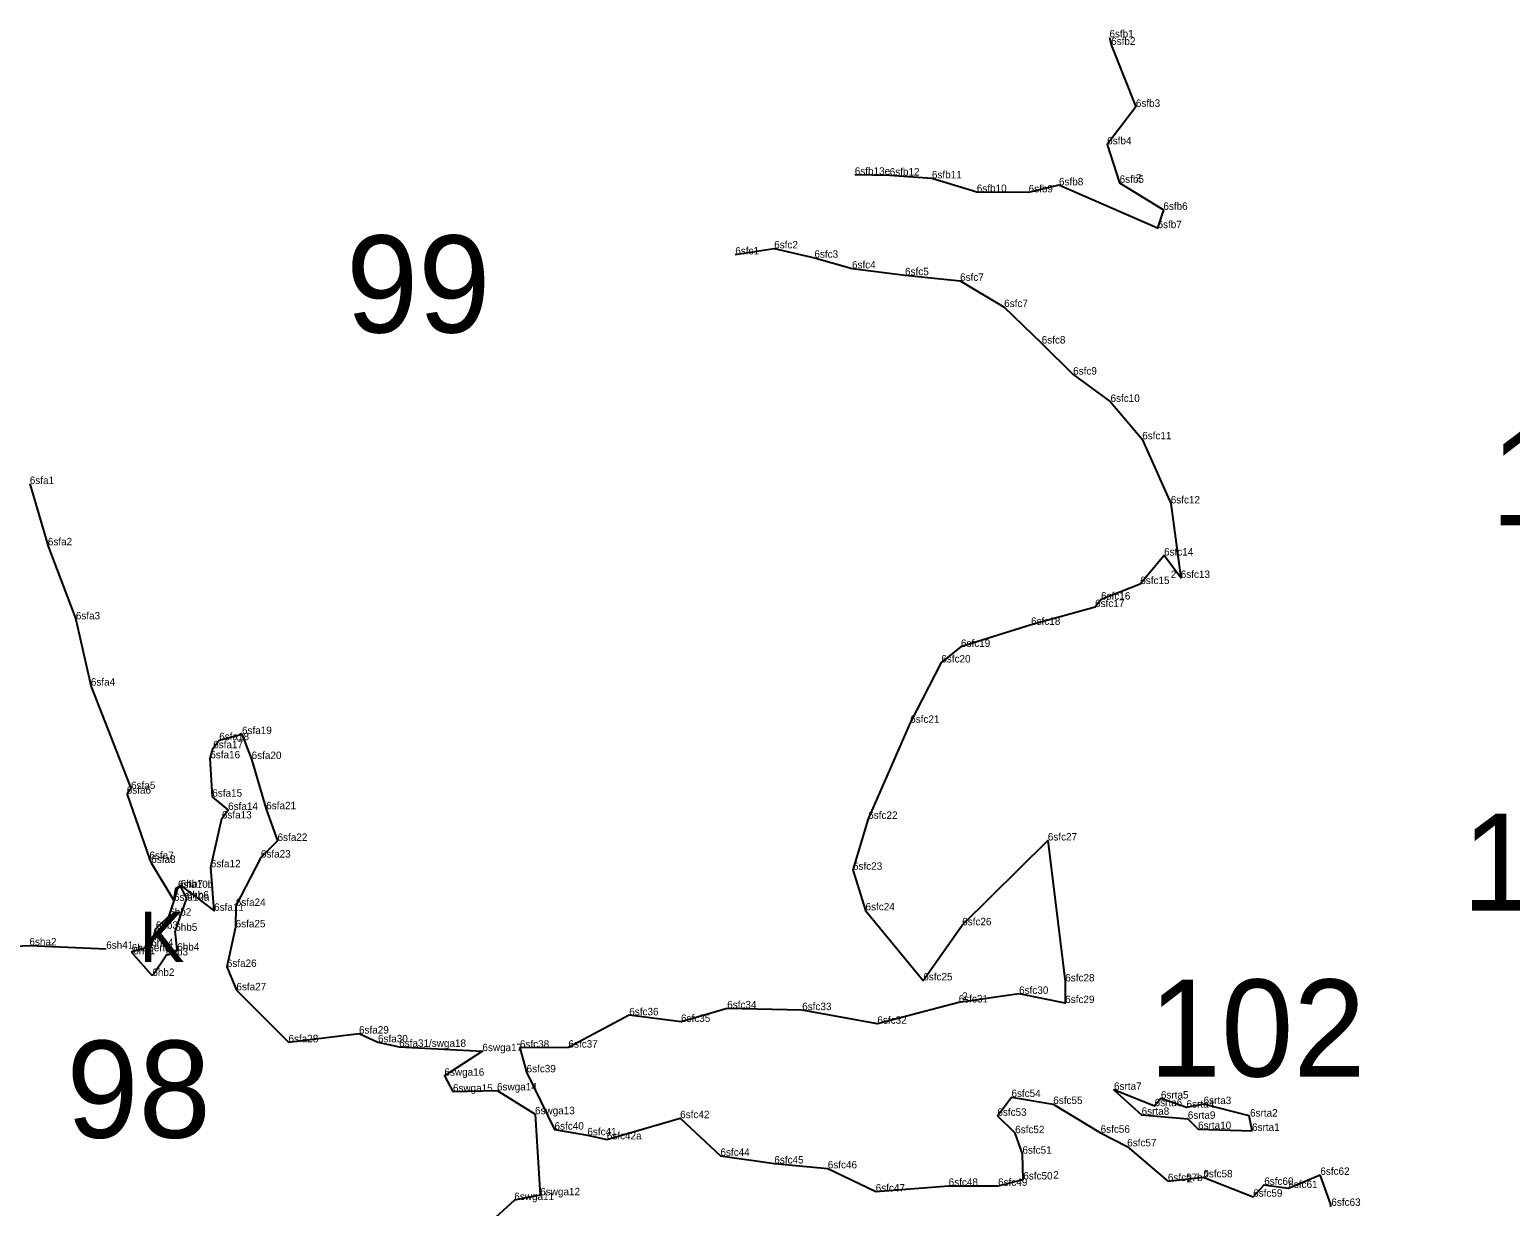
# Model space of a CAD drawing. Extents: x 2072529 to 2268796, y 436423 to 470406.
# Drawn here: x 2137758 to 2138755, y 443469 to 444261 of the extents above; entities that cross this region are included whole.
import ezdxf

# ---------------------------------------------------------------- set-up
doc = ezdxf.new("R2010")
doc.units = 0
for name, color, linetype in [('Default', 7, 'Continuous'), ('Exist Environmental Wetland Boundary', 7, 'Continuous'), ('Exist Environmental Wetland Boundary Cogo Comment', 7, 'Continuous'), ('Exist Hydro Jurisdictional Stream or Body of Water NEU Mitigable', 7, 'Continuous'), ('Exist Hydro Jurisdictional Stream or Body of Water NEU Mitigable Cogo Comment', 7, 'Continuous'), ('Exist Hydro Swamp or Marsh', 7, 'Continuous'), ('Old_Level_20', 7, 'Continuous')]:
    doc.layers.add(name, color=color, linetype=linetype)

msp = doc.modelspace()

# ---------------------------------------------------------------- linework, layer by layer
at = {"layer": 'Exist Environmental Wetland Boundary'}
for p, q in [((2137856.52, 443654.41), (2137864.05, 443675.56)), ((2137857.72, 443641.6), (2137856.46, 443653.97)), ((2137850.45, 443637.7), (2137857.12, 443640.58)), ((2137828.12, 443638.38), (2137840.17, 443624.79)), ((2137841.75, 443624.9), (2137850.02, 443637.34))]:
    msp.add_line(p, q, dxfattribs=at)
for points in [[(2137828.12, 443638.38), (2137828.12, 443638.38), (2137827.18, 443640.34), (2137840.29, 443643.8), (2137843.38, 443655.55), (2137852.37, 443664.35), (2137855.64, 443674.38), (2137858.27, 443682.97)], [(2137864, 443676.35), (2137859.89, 443684.22), (2137858.27, 443682.97)]]:
    msp.add_lwpolyline(points, dxfattribs=at)
for centre, start, end in [((2137863.11, 443675.89), 340.39303, 27.55874), ((2137857.46, 443654.07), 160.39303, 185.77787), ((2137856.72, 443641.5), 293.37922, 5.77787), ((2137850.85, 443636.78), 113.37922, 146.39547), ((2137840.92, 443625.45), 221.54335, 326.39547)]:
    msp.add_arc(centre, 1, start, end, dxfattribs=at)
at = {"layer": 'Exist Hydro Jurisdictional Stream or Body of Water NEU Mitigable'}
for p, q in [((2137758.52, 443955.01), (2137770.66, 443913.77)), ((2137770.68, 443913.69), (2137789.49, 443863.92)), ((2137789.53, 443863.78), (2137799.61, 443819.33)), ((2137799.66, 443819.19), (2137826.47, 443750.24)), ((2137826.28, 443749.21), (2137824.21, 443746.94)), ((2137824.01, 443745.93), (2137839.06, 443702.59)), ((2137839.1, 443702.49), (2137840.33, 443699.87)), ((2138634.53, 443469.91), (2138627.42, 443489.86)), ((2138634.53, 443469.91), (2138627.42, 443489.86)), ((2138634.53, 443469.91), (2138627.42, 443489.86))]:
    msp.add_line(p, q, dxfattribs=at)
for points in [[(2138485.42, 444255.64), (2138486.59, 444250.63), (2138503.23, 444208.9), (2138483.92, 444183.66), (2138492.31, 444157.77), (2138521.76, 444139.6), (2138517.82, 444127.25), (2138451.46, 444156.1), (2138431.01, 444151.34), (2138396.14, 444151.58), (2138365.91, 444160.76), (2138337.48, 444162.69), (2138313.97, 444163.21)], [(2138233.51, 444109.55), (2138259.71, 444113.62), (2138286.8, 444107.33), (2138312.1, 444100.16), (2138347.8, 444095.56), (2138384.89, 444091.79), (2138414.54, 444074.12), (2138439.84, 444049.54), (2138461, 444028.65), (2138486.16, 444010.27), (2138507.51, 443985.09), (2138526.71, 443941.91), (2138533.44, 443891.74), (2138522.23, 443906.84), (2138506.19, 443887.62), (2138479.83, 443877.19), (2138475.77, 443872.14), (2138432.68, 443860.17), (2138385.47, 443845.34), (2138372.24, 443834.82), (2138351.31, 443794.22), (2138323.04, 443729.53), (2138312.77, 443695.28), (2138321.2, 443667.94), (2138360.11, 443620.79), (2138386.3, 443657.9), (2138443.94, 443715), (2138455.69, 443620.1), (2138455.68, 443605.52), (2138424.6, 443611.75), (2138383.95, 443605.92), (2138329.23, 443591.59), (2138278.56, 443600.77), (2138228.06, 443601.98), (2138196.98, 443592.83), (2138162.14, 443597.29), (2138121.21, 443575.54), (2138088.54, 443575.47), (2138092.99, 443558.91), (2138111.83, 443520.35), (2138133.93, 443516.5), (2138147.02, 443513.74), (2138196.41, 443528.03), (2138223.53, 443502.64), (2138259.81, 443497.51), (2138295.79, 443494.22), (2138328.05, 443478.66), (2138377.19, 443482.49), (2138410.45, 443482.47), (2138427.45, 443486.75), (2138426.83, 443504.13), (2138421.95, 443517.94), (2138409.98, 443529.64), (2138419.46, 443542.28), (2138447.62, 443537.57), (2138479.48, 443518.21), (2138497.38, 443509.05), (2138524.79, 443485.68), (2138548.63, 443488.21), (2138582.21, 443475.15), (2138589.66, 443483.14), (2138605.88, 443480.98), (2138627.42, 443489.86)], [(2137840.33, 443699.87), (2137855.43, 443674.64), (2137856.9, 443682.72), (2137860.23, 443684.77), (2137882.62, 443667.65), (2137880.38, 443696.95), (2137887.84, 443729.79), (2137892.03, 443735.57), (2137881.43, 443744.46), (2137880.04, 443770.3), (2137881.99, 443777.08), (2137886.05, 443782.52), (2137901.38, 443786.64), (2137907.89, 443769.84), (2137917.71, 443736.02), (2137925.32, 443714.71), (2137914.1, 443703.5), (2137897.22, 443670.91), (2137897.1, 443656.52), (2137891.18, 443629.84), (2137897.63, 443614.1), (2137932.68, 443579.14), (2137980.19, 443584.98), (2137992.95, 443579.11), (2138007.23, 443576.05), (2138063.26, 443573.16), (2138037.71, 443556.61), (2138043.4, 443545.92), (2138073.1, 443546.7), (2138098.68, 443530.69)], [(2137229.44, 443630.48), (2137262.47, 443631.48), (2137298.3, 443635.02), (2137348.31, 443645.25), (2137450.81, 443640.68), (2137505.35, 443641.8), (2137634.16, 443637.89), (2137758.27, 443644.36), (2137809.98, 443642.05)], [(2138098.68, 443530.69), (2138102.23, 443476.11), (2138084.76, 443472.89), (2138033.75, 443426.09), (2137979.9, 443421.5), (2137940.84, 443409.44), (2137932.77, 443385.42), (2137947.2, 443242.34), (2137971.29, 443197.78), (2137979.02, 443125)], [(2138098.68, 443530.69), (2138102.23, 443476.11), (2138084.76, 443472.89), (2138033.75, 443426.09), (2137979.9, 443421.5), (2137940.84, 443409.44), (2137932.77, 443385.42), (2137947.2, 443242.34), (2137971.29, 443197.78), (2137979.02, 443125)]]:
    msp.add_lwpolyline(points, dxfattribs=at)
msp.add_lwpolyline([(2138581.45, 443519.49), (2138579.52, 443529.68), (2138548.86, 443537.52), (2138537.35, 443535.13), (2138520.09, 443541.25), (2138515.85, 443536.08), (2138488.5, 443547.13), (2138507.11, 443530.27), (2138538.2, 443527.6), (2138545.1, 443520.73)], close=True, dxfattribs=at)
for centre, start, end in [((2137771.62, 443914.05), 196.40156, 200.69427), ((2137788.55, 443863.56), 12.78444, 20.69427), ((2137800.59, 443819.55), 192.78444, 201.25325), ((2137825.54, 443749.88), 317.66783, 21.25325), ((2137824.95, 443746.26), 137.66783, 199.15019), ((2137840.01, 443702.91), 199.15019, 205.21768), ((2138633.59, 443469.58), 291.08863, 19.61347), ((2138633.59, 443469.58), 291.08863, 19.61347), ((2138633.59, 443469.58), 291.08863, 19.61347)]:
    msp.add_arc(centre, 1, start, end, dxfattribs=at)
at = {"layer": 'Old_Level_20'}
for p, q in [((2138485.42, 444255.64), (2138485.42, 444255.64)), ((2138486.59, 444250.63), (2138486.59, 444250.63)), ((2138503.23, 444208.9), (2138503.23, 444208.9)), ((2138483.92, 444183.66), (2138483.92, 444183.66)), ((2138313.97, 444163.21), (2138313.97, 444163.21)), ((2138337.48, 444162.69), (2138337.48, 444162.69)), ((2138365.91, 444160.76), (2138365.91, 444160.76)), ((2138492.31, 444157.77), (2138492.31, 444157.77)), ((2138396.14, 444151.58), (2138396.14, 444151.58)), ((2138431.01, 444151.34), (2138431.01, 444151.34)), ((2138451.46, 444156.1), (2138451.46, 444156.1)), ((2138521.76, 444139.6), (2138521.76, 444139.6)), ((2138517.82, 444127.25), (2138517.82, 444127.25)), ((2138233.51, 444109.55), (2138233.51, 444109.55)), ((2138259.71, 444113.62), (2138259.71, 444113.62)), ((2138286.8, 444107.33), (2138286.8, 444107.33)), ((2138312.1, 444100.16), (2138312.1, 444100.16)), ((2138347.8, 444095.56), (2138347.8, 444095.56)), ((2138384.89, 444091.79), (2138384.89, 444091.79)), ((2138414.54, 444074.12), (2138414.54, 444074.12)), ((2138439.84, 444049.54), (2138439.84, 444049.54)), ((2138461, 444028.65), (2138461, 444028.65)), ((2138486.16, 444010.27), (2138486.16, 444010.27)), ((2138507.51, 443985.09), (2138507.51, 443985.09)), ((2137758.52, 443955.01), (2137758.52, 443955.01)), ((2138526.71, 443941.91), (2138526.71, 443941.91)), ((2137770.67, 443913.73), (2137770.67, 443913.73)), ((2138522.23, 443906.84), (2138522.23, 443906.84)), ((2138533.44, 443891.74), (2138533.44, 443891.74)), ((2138506.19, 443887.62), (2138506.19, 443887.62)), ((2138475.77, 443872.14), (2138475.77, 443872.14)), ((2138479.83, 443877.19), (2138479.83, 443877.19)), ((2137789.51, 443863.85), (2137789.51, 443863.85)), ((2138432.68, 443860.17), (2138432.68, 443860.17)), ((2138385.47, 443845.34), (2138385.47, 443845.34)), ((2138372.24, 443834.82), (2138372.24, 443834.82)), ((2137799.63, 443819.26), (2137799.63, 443819.26)), ((2138351.31, 443794.22), (2138351.31, 443794.22)), ((2137886.05, 443782.52), (2137886.05, 443782.52)), ((2137901.38, 443786.64), (2137901.38, 443786.64)), ((2137880.04, 443770.3), (2137880.04, 443770.3)), ((2137881.99, 443777.08), (2137881.99, 443777.08)), ((2137907.89, 443769.84), (2137907.89, 443769.84)), ((2137826.7, 443749.66), (2137826.7, 443749.66)), ((2137823.81, 443746.5), (2137823.81, 443746.5)), ((2137881.43, 443744.46), (2137881.43, 443744.46)), ((2137887.84, 443729.79), (2137887.84, 443729.79)), ((2137892.03, 443735.57), (2137892.03, 443735.57)), ((2137917.71, 443736.02), (2137917.71, 443736.02)), ((2138323.04, 443729.53), (2138323.04, 443729.53)), ((2137925.32, 443714.71), (2137925.32, 443714.71)), ((2138443.94, 443715), (2138443.94, 443715)), ((2137839.08, 443702.54), (2137839.08, 443702.54)), ((2137840.33, 443699.87), (2137840.33, 443699.87)), ((2137914.1, 443703.5), (2137914.1, 443703.5)), ((2137880.38, 443696.95), (2137880.38, 443696.95)), ((2138312.77, 443695.28), (2138312.77, 443695.28)), ((2137858.27, 443682.97), (2137858.27, 443682.97)), ((2137859.88, 443684.19), (2137859.88, 443684.19)), ((2137859.89, 443684.22), (2137859.89, 443684.22)), ((2137855.64, 443674.38), (2137855.64, 443674.38)), ((2137864.2, 443675.97), (2137864.2, 443675.97)), ((2137897.22, 443670.91), (2137897.22, 443670.91)), ((2137852.37, 443664.35), (2137852.37, 443664.35)), ((2137882.62, 443667.65), (2137882.62, 443667.65)), ((2138321.2, 443667.94), (2138321.2, 443667.94)), ((2137843.38, 443655.55), (2137843.38, 443655.55)), ((2137856.44, 443654.19), (2137856.44, 443654.19)), ((2137897.1, 443656.52), (2137897.1, 443656.52)), ((2138386.3, 443657.9), (2138386.3, 443657.9)), ((2137809.98, 443642.05), (2137809.98, 443642.05)), ((2137827.18, 443640.34), (2137827.18, 443640.34)), ((2137840.29, 443643.8), (2137840.29, 443643.8)), ((2137857.79, 443640.87), (2137857.79, 443640.87)), ((2137828.12, 443638.38), (2137828.12, 443638.38)), ((2137850.18, 443637.58), (2137850.18, 443637.58)), ((2137891.18, 443629.84), (2137891.18, 443629.84)), ((2137841.03, 443623.81), (2137841.03, 443623.81)), ((2138360.11, 443620.79), (2138360.11, 443620.79)), ((2138455.69, 443620.1), (2138455.69, 443620.1)), ((2137897.63, 443614.1), (2137897.63, 443614.1)), ((2138424.6, 443611.75), (2138424.6, 443611.75)), ((2138228.06, 443601.98), (2138228.06, 443601.98)), ((2138278.56, 443600.77), (2138278.56, 443600.77)), ((2138383.95, 443605.92), (2138383.95, 443605.92)), ((2138455.68, 443605.52), (2138455.68, 443605.52)), ((2138162.14, 443597.29), (2138162.14, 443597.29)), ((2138196.98, 443592.83), (2138196.98, 443592.83)), ((2138329.23, 443591.59), (2138329.23, 443591.59)), ((2137932.68, 443579.14), (2137932.68, 443579.14)), ((2137980.19, 443584.98), (2137980.19, 443584.98)), ((2137992.95, 443579.11), (2137992.95, 443579.11)), ((2138007.23, 443576.05), (2138007.23, 443576.05)), ((2138063.26, 443573.16), (2138063.26, 443573.16)), ((2138088.54, 443575.47), (2138088.54, 443575.47)), ((2138121.21, 443575.54), (2138121.21, 443575.54)), ((2138037.71, 443556.61), (2138037.71, 443556.61)), ((2138092.99, 443558.91), (2138092.99, 443558.91)), ((2138043.4, 443545.92), (2138043.4, 443545.92)), ((2138073.1, 443546.7), (2138073.1, 443546.7)), ((2138419.46, 443542.28), (2138419.46, 443542.28)), ((2138488.5, 443547.13), (2138488.5, 443547.13)), ((2138520.09, 443541.25), (2138520.09, 443541.25)), ((2138098.68, 443530.69), (2138098.68, 443530.69)), ((2138409.98, 443529.64), (2138409.98, 443529.64)), ((2138447.62, 443537.57), (2138447.62, 443537.57)), ((2138507.11, 443530.27), (2138507.11, 443530.27)), ((2138515.85, 443536.08), (2138515.85, 443536.08)), ((2138537.35, 443535.13), (2138537.35, 443535.13)), ((2138548.86, 443537.52), (2138548.86, 443537.52)), ((2138579.14, 443529.29), (2138579.14, 443529.29)), ((2138111.83, 443520.35), (2138111.83, 443520.35)), ((2138196.41, 443528.03), (2138196.41, 443528.03)), ((2138538.2, 443527.6), (2138538.2, 443527.6)), ((2138545.1, 443520.73), (2138545.1, 443520.73)), ((2138581.45, 443519.49), (2138581.45, 443519.49)), ((2138133.93, 443516.5), (2138133.93, 443516.5)), ((2138147.02, 443513.74), (2138147.02, 443513.74)), ((2138421.95, 443517.94), (2138421.95, 443517.94)), ((2138479.48, 443518.21), (2138479.48, 443518.21)), ((2138223.53, 443502.64), (2138223.53, 443502.64)), ((2138426.83, 443504.13), (2138426.83, 443504.13)), ((2138497.38, 443509.05), (2138497.38, 443509.05)), ((2138259.81, 443497.51), (2138259.81, 443497.51)), ((2138295.79, 443494.22), (2138295.79, 443494.22)), ((2138627.42, 443489.86), (2138627.42, 443489.86)), ((2138377.19, 443482.49), (2138377.19, 443482.49)), ((2138410.45, 443482.47), (2138410.45, 443482.47)), ((2138427.45, 443486.75), (2138427.45, 443486.75)), ((2138524.79, 443485.68), (2138524.79, 443485.68)), ((2138548.63, 443488.21), (2138548.63, 443488.21)), ((2138589.66, 443483.14), (2138589.66, 443483.14)), ((2138605.88, 443480.98), (2138605.88, 443480.98)), ((2138084.76, 443472.89), (2138084.76, 443472.89)), ((2138102.23, 443476.11), (2138102.23, 443476.11)), ((2138328.05, 443478.66), (2138328.05, 443478.66)), ((2138582.21, 443475.15), (2138582.21, 443475.15)), ((2138634.86, 443468.99), (2138634.86, 443468.99))]:
    msp.add_line(p, q, dxfattribs=at)

# ---------------------------------------------------------------- texts
at = {"layer": 'Default'}
for s, p in [('99', (2137971.48, 444056.97)), ('103', (2138742.21, 443927.1)), ('104', (2138722.99, 443667.75)), ('102', (2138512.05, 443556.04)), ('98', (2137783.21, 443514.85))]:
    msp.add_text(s, height=65.34, dxfattribs=at).set_placement(p)
at = {"layer": 'Exist Environmental Wetland Boundary Cogo Comment'}
for s, p in [('6hb2', (2137852.37, 443664.35)), ('6hb3', (2137843.38, 443655.55)), ('6hb5', (2137856.44, 443654.19)), ('6hb4', (2137840.29, 443643.8)), ('6ha5end', (2137827.18, 443640.34)), ('6hb1', (2137828.12, 443638.38)), ('6hb3', (2137850.18, 443637.58)), ('6hb4', (2137857.79, 443640.87)), ('6hb2', (2137841.03, 443623.81))]:
    msp.add_text(s, height=5, dxfattribs=at).set_placement(p)
at = {"layer": 'Exist Hydro Jurisdictional Stream or Body of Water NEU Mitigable Cogo Comment'}
for s, p in [('6sfb1', (2138485.42, 444255.64)), ('6sfb2', (2138486.59, 444250.63)), ('6sfb3', (2138503.23, 444208.9)), ('6sfb4', (2138483.92, 444183.66)), ('6sfb13e', (2138313.97, 444163.21)), ('6sfb12', (2138337.48, 444162.69)), ('6sfb11', (2138365.91, 444160.76)), ('6sfb8', (2138451.46, 444156.1)), ('6sfb5', (2138492.31, 444157.77)), ('2', (2138503.23, 444158.7)), ('6sfb10', (2138396.14, 444151.58)), ('6sfb9', (2138431.01, 444151.34)), ('6sfb6', (2138521.76, 444139.6)), ('6sfb7', (2138517.82, 444127.25)), ('6sfc2', (2138259.71, 444113.62)), ('6sfc1', (2138233.51, 444109.55)), ('6sfc3', (2138286.8, 444107.33)), ('6sfc4', (2138312.1, 444100.16)), ('6sfc5', (2138347.8, 444095.56)), ('6sfc7', (2138384.89, 444091.79)), ('6sfc7', (2138414.54, 444074.12)), ('6sfc8', (2138439.84, 444049.54)), ('6sfc9', (2138461, 444028.65)), ('6sfc10', (2138486.16, 444010.27)), ('6sfc11', (2138507.51, 443985.09)), ('6sfa1', (2137758.52, 443955.01)), ('6sfc12', (2138526.71, 443941.91)), ('6sfa2', (2137770.67, 443913.73)), ('6sfc14', (2138522.23, 443906.84)), ('6sfc15', (2138506.19, 443887.62)), ('2', (2138526.71, 443891.71)), ('6sfc13', (2138533.44, 443891.74)), ('6sfc16', (2138479.83, 443877.19)), ('6sfa3', (2137789.51, 443863.85)), ('6sfc17', (2138475.77, 443872.14)), ('6sfc18', (2138432.68, 443860.17)), ('6sfc19', (2138385.47, 443845.34)), ('6sfc20', (2138372.24, 443834.82)), ('6sfa4', (2137799.63, 443819.26)), ('6sfc21', (2138351.31, 443794.22)), ('6sfa19', (2137901.38, 443786.64)), ('6sfa17', (2137881.99, 443777.08)), ('6sfa18', (2137886.05, 443782.52)), ('6sfa16', (2137880.04, 443770.3)), ('6sfa20', (2137907.89, 443769.84)), ('6sfa6', (2137823.81, 443746.5)), ('6sfa5', (2137826.7, 443749.66)), ('6sfa15', (2137881.43, 443744.46)), ('6sfa14', (2137892.03, 443735.57)), ('6sfa21', (2137917.71, 443736.02)), ('6sfa13', (2137887.84, 443729.79)), ('6sfc22', (2138323.04, 443729.53)), ('6sfa22', (2137925.32, 443714.71)), ('6sfc27', (2138443.94, 443715)), ('6sfa23', (2137914.1, 443703.5)), ('6sfa7', (2137839.08, 443702.54)), ('6sfa8', (2137840.33, 443699.87)), ('6sfa12', (2137880.38, 443696.95)), ('6sfc23', (2138312.77, 443695.28)), ('6sfa10a', (2137855.64, 443674.38)), ('6sfa10b', (2137858.27, 443682.97)), ('6hb7', (2137860.17, 443683.44)), ('6hb6', (2137864.2, 443675.97)), ('6sfa11', (2137882.62, 443667.65)), ('6sfa24', (2137897.22, 443670.91)), ('6sfc24', (2138321.2, 443667.94)), ('6sfa25', (2137897.1, 443656.52)), ('6sfc26', (2138386.3, 443657.9)), ('6sha2', (2137758.27, 443644.36)), ('6sh41', (2137809.98, 443642.05)), ('6sfa26', (2137891.18, 443629.84)), ('6sfa27', (2137897.63, 443614.1)), ('6sfc25', (2138360.11, 443620.79)), ('6sfc28', (2138455.69, 443620.1)), ('6sfc31', (2138383.95, 443605.92)), ('2', (2138386.3, 443607.7)), ('6sfc30', (2138424.6, 443611.75)), ('6sfc29', (2138455.68, 443605.52)), ('6sfc36', (2138162.14, 443597.29)), ('6sfc34', (2138228.06, 443601.98)), ('6sfc33', (2138278.56, 443600.77)), ('6sfa29', (2137980.19, 443584.98)), ('6sfc35', (2138196.98, 443592.83)), ('6sfc32', (2138329.23, 443591.59)), ('6sfa28', (2137932.68, 443579.14)), ('6sfa30', (2137992.95, 443579.11)), ('6sfa31/swga18', (2138007.23, 443576.05)), ('6sfc38', (2138088.54, 443575.47)), ('6sfc37', (2138121.21, 443575.54)), ('6swga17', (2138063.26, 443573.16)), ('6swga16', (2138037.71, 443556.61)), ('6sfc39', (2138092.99, 443558.91)), ('6swga15', (2138043.4, 443545.92)), ('6swga14', (2138073.1, 443546.7)), ('6srta7', (2138488.5, 443547.13)), ('6sfc54', (2138419.46, 443542.28)), ('6sfc55', (2138447.62, 443537.57)), ('6srta6', (2138515.85, 443536.08)), ('6srta5', (2138520.09, 443541.25)), ('6srta4', (2138537.35, 443535.13)), ('6srta3', (2138548.86, 443537.52)), ('6swga13', (2138098.68, 443530.69)), ('6sfc42', (2138196.41, 443528.03)), ('6sfc53', (2138409.98, 443529.64)), ('6srta8', (2138507.11, 443530.27)), ('6srta9', (2138538.2, 443527.6)), ('6srta2', (2138580.09, 443529.1)), ('6sfc40', (2138111.83, 443520.35)), ('6sfc41', (2138133.93, 443516.5)), ('6sfc52', (2138421.95, 443517.94)), ('6sfc56', (2138479.48, 443518.21)), ('6srta10', (2138545.1, 443520.73)), ('6srta1', (2138581.45, 443519.49)), ('6sfc42a', (2138147.02, 443513.74)), ('6sfc51', (2138426.83, 443504.13)), ('6sfc57', (2138497.38, 443509.05)), ('6sfc44', (2138223.53, 443502.64)), ('6sfc45', (2138259.81, 443497.51)), ('6sfc46', (2138295.79, 443494.22)), ('6sfc50', (2138427.45, 443486.75)), ('2', (2138447.62, 443487.37)), ('6sfc57b', (2138524.79, 443485.68)), ('2', (2138537.35, 443484.93)), ('6sfc58', (2138548.63, 443488.21)), ('2', (2138548.86, 443487.32)), ('6sfc62', (2138627.42, 443489.86)), ('6swga12', (2138102.23, 443476.11)), ('6sfc47', (2138328.05, 443478.66)), ('6sfc48', (2138377.19, 443482.49)), ('6sfc49', (2138410.45, 443482.47)), ('6sfc59', (2138582.21, 443475.15)), ('6sfc60', (2138589.66, 443483.14)), ('6sfc61', (2138605.88, 443480.98)), ('6swga11', (2138084.76, 443472.89)), ('6sfc63', (2138634.86, 443468.99))]:
    msp.add_text(s, height=5, dxfattribs=at).set_placement(p)
at = {"layer": 'Exist Hydro Swamp or Marsh'}
msp.add_text('K', height=34, dxfattribs=at).set_placement((2137832.35, 443633.15))

doc.saveas('drawing.dxf')
